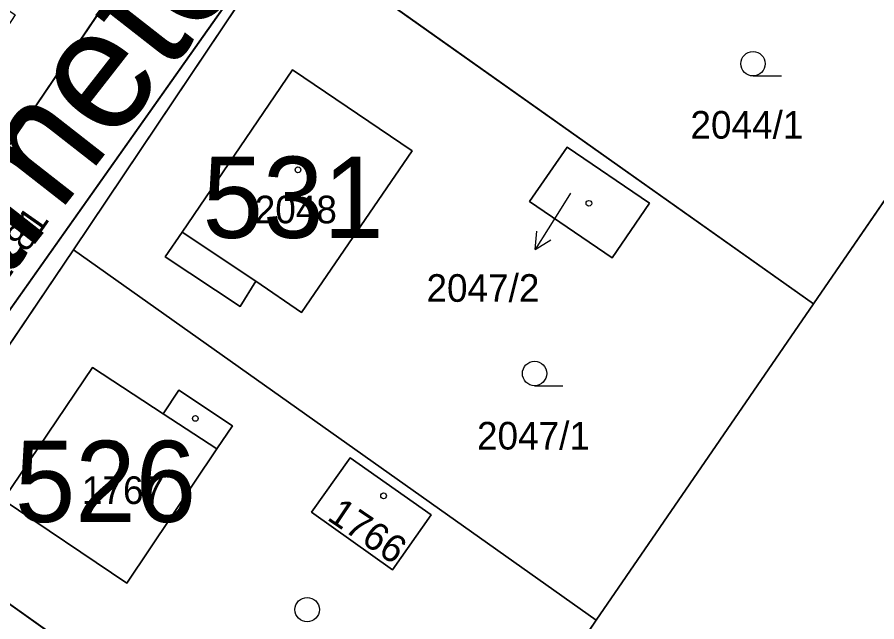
# Model space of a CAD drawing. Extents: x -689422 to -685210, y -987725 to -982160.
# Drawn here: x -687361.5 to -687308.6, y -984969 to -984931.8 of the extents above; entities that cross this region are included whole.
import ezdxf

# ---------------------------------------------------------------- set-up
doc = ezdxf.new("R2010")
doc.units = 0
for name, color, linetype in [('KN_Budovy', 7, 'Continuous'), ('KN_Budovy_cisla_domovni', 7, 'Continuous'), ('KN_Hranice_parcel', 7, 'Continuous'), ('KN_Hranice_parcel_vnitrni_kresba', 7, 'Continuous'), ('KN_Parcelni cisla', 7, 'Continuous'), ('KN_Parcelni cisla_sipky', 7, 'Continuous'), ('KN_Polygon parcely', 7, 'Continuous'), ('KN_Popisy_pomistni nazvy nazvy ulic', 7, 'Continuous'), ('KN_POZEMKY_ORNA PUDA', 7, 'Continuous'), ('KN_POZEMKY_OSTATNI PLOCHA', 7, 'Continuous'), ('KN_POZEMKY_TTP', 7, 'Continuous'), ('KN_POZEMKY_ZAHRADA', 7, 'Continuous'), ('KN_POZEMKY_ZASTAVENA PLOCHA', 7, 'Continuous'), ('KN_VYUZITI_12_zastavena plocha_spolecny dvur', 7, 'Continuous'), ('KN_VYUZITI_17_ostatni plocha_ostatni komunikace', 7, 'Continuous'), ('KN_Značky budov', 7, 'Continuous'), ('KN_Značky kultur', 7, 'Continuous')]:
    doc.layers.add(name, color=color, linetype=linetype)

msp = doc.modelspace()

# ---------------------------------------------------------------- linework, layer by layer
at = {"layer": 'KN_Budovy'}
for points in [[(-687346.85, -984948.04), (-687344.04, -984949.96), (-687337.23, -984940), (-687344.6, -984935.03), (-687351.39, -984945.01)], [(-687327.68, -984939.78), (-687330, -984943.12), (-687324.92, -984946.59), (-687322.62, -984943.22)], [(-687354.79, -984966.61), (-687349.25, -984958.35), (-687352.55, -984956.19), (-687356.9, -984953.34), (-687362.4, -984961.48)], [(-687336.05, -984962.41), (-687341.04, -984958.91), (-687343.42, -984962.24), (-687338.43, -984965.8)]]:
    msp.add_lwpolyline(points, close=True, dxfattribs=at)
at = {"layer": 'KN_Hranice_parcel'}
for p, q in [((-687358.07, -984946.1), (-687344.92, -984926.49)), ((-687312.53, -984949.43), (-687344.92, -984926.49)), ((-687354.19, -984928.05), (-687363.41, -984941.68)), ((-687299.21, -984930.04), (-687312.53, -984949.43)), ((-687358.07, -984946.1), (-687369.33, -984962.72)), ((-687325.91, -984968.88), (-687358.07, -984946.1)), ((-687312.53, -984949.43), (-687325.91, -984968.88)), ((-687369.33, -984962.72), (-687337.06, -984985.6)), ((-687337.06, -984985.6), (-687325.91, -984968.88))]:
    msp.add_line(p, q, dxfattribs=at)
for points in [[(-687331.76, -984907.04), (-687384.98, -984982.26), (-687400.63, -985003.42), (-687412.62, -985021.15), (-687423.12, -985039.7)], [(-687351.39, -984945.01), (-687352.43, -984946.54), (-687347.81, -984949.58), (-687346.85, -984948.04), (-687344.04, -984949.96), (-687337.23, -984940), (-687344.6, -984935.03), (-687351.39, -984945.01)], [(-687327.68, -984939.78), (-687322.62, -984943.22), (-687324.92, -984946.59), (-687330, -984943.12), (-687327.68, -984939.78)], [(-687356.9, -984953.34), (-687352.55, -984956.19), (-687351.6, -984954.73), (-687348.29, -984956.93), (-687349.25, -984958.35), (-687354.79, -984966.61), (-687362.4, -984961.48), (-687356.9, -984953.34)], [(-687343.42, -984962.24), (-687341.04, -984958.91), (-687336.05, -984962.41), (-687338.43, -984965.8), (-687343.42, -984962.24)]]:
    msp.add_lwpolyline(points, dxfattribs=at)
at = {"layer": 'KN_Hranice_parcel_vnitrni_kresba'}
for p, q in [((-687346.85, -984948.04), (-687351.39, -984945.01)), ((-687352.55, -984956.19), (-687349.25, -984958.35))]:
    msp.add_line(p, q, dxfattribs=at)
at = {"layer": 'KN_Parcelni cisla_sipky'}
for p, q in [((-687327.49, -984942.62), (-687328.06, -984943.53)), ((-687328.06, -984943.53), (-687329.65, -984946.075)), ((-687329.65, -984946.075), (-687329.544, -984944.96)), ((-687329.65, -984946.075), (-687328.695, -984945.491))]:
    msp.add_line(p, q, dxfattribs=at)
at = {"layer": 'KN_Polygon parcely'}
for points in [[(-687426.99, -985045.07), (-687423.12, -985039.7), (-687412.62, -985021.15), (-687400.63, -985003.42), (-687384.98, -984982.26), (-687331.76, -984907.04), (-687319.18, -984890.09), (-687315.09, -984886.85), (-687313.72, -984885.04), (-687294.73, -984859.91)], [(-687315.96, -984876.46), (-687321.6, -984883.93), (-687326.66, -984890.33), (-687327.95, -984889.56), (-687334.82, -984899.8), (-687341.61, -984909.93), (-687348.46, -984919.8), (-687354.19, -984928.05), (-687363.41, -984941.68), (-687366.79, -984946.79), (-687389.4, -984979.6), (-687404.63, -985003.48), (-687418.27, -985024.86), (-687424.32, -985034.07), (-687429.32, -985040.27), (-687428.78, -985047.56)]]:
    msp.add_lwpolyline(points, dxfattribs=at)
for points in [[(-687312.53, -984949.43), (-687325.91, -984968.88), (-687337.06, -984985.6), (-687343.94, -984995.79), (-687324.15, -985007.79), (-687261.03, -984929.69), (-687232.04, -984926.56), (-687222.34, -984912.28), (-687277.04, -984897.5), (-687280.36, -984902.43), (-687299.21, -984930.04)], [(-687358.07, -984946.1), (-687344.92, -984926.49), (-687331.76, -984907.04), (-687384.98, -984982.26), (-687400.63, -985003.42), (-687412.62, -985021.15), (-687423.12, -985039.7), (-687422.02, -985040.45), (-687410.16, -985022.86), (-687398.16, -985005.13), (-687386.41, -984987.66), (-687383.34, -984983.41), (-687369.33, -984962.72)], [(-687331.76, -984907.04), (-687344.92, -984926.49), (-687312.53, -984949.43), (-687299.21, -984930.04)], [(-687363.41, -984941.68), (-687354.19, -984928.05), (-687367.43, -984919.04), (-687369.29, -984922.1), (-687361.99, -984926.96), (-687364.06, -984929.98), (-687361.67, -984931.65), (-687366.69, -984939.36)], [(-687344.92, -984926.49), (-687358.07, -984946.1), (-687325.91, -984968.88), (-687312.53, -984949.43)], [(-687351.39, -984945.01), (-687344.6, -984935.03), (-687337.23, -984940), (-687344.04, -984949.96), (-687346.85, -984948.04), (-687347.81, -984949.58), (-687352.43, -984946.54)], [(-687351.39, -984945.01), (-687352.43, -984946.54), (-687347.81, -984949.58), (-687346.85, -984948.04), (-687344.04, -984949.96), (-687337.23, -984940), (-687344.6, -984935.03)], [(-687327.68, -984939.78), (-687322.62, -984943.22), (-687324.92, -984946.59), (-687330, -984943.12)], [(-687327.68, -984939.78), (-687330, -984943.12), (-687324.92, -984946.59), (-687322.62, -984943.22)], [(-687325.91, -984968.88), (-687358.07, -984946.1), (-687369.33, -984962.72), (-687337.06, -984985.6)], [(-687356.9, -984953.34), (-687352.55, -984956.19), (-687351.6, -984954.73), (-687348.29, -984956.93), (-687349.25, -984958.35), (-687354.79, -984966.61), (-687362.4, -984961.48)], [(-687356.9, -984953.34), (-687362.4, -984961.48), (-687354.79, -984966.61), (-687349.25, -984958.35), (-687348.29, -984956.93), (-687351.6, -984954.73), (-687352.55, -984956.19)], [(-687343.42, -984962.24), (-687341.04, -984958.91), (-687336.05, -984962.41), (-687338.43, -984965.8)], [(-687343.42, -984962.24), (-687338.43, -984965.8), (-687336.05, -984962.41), (-687341.04, -984958.91)], [(-687383.34, -984983.41), (-687350.95, -985006.18), (-687343.94, -984995.79), (-687337.06, -984985.6), (-687369.33, -984962.72)]]:
    msp.add_lwpolyline(points, close=True, dxfattribs=at)
at = {"layer": 'KN_POZEMKY_ORNA PUDA'}
for p, q in [((-687312.53, -984949.43), (-687299.21, -984930.04)), ((-687325.91, -984968.88), (-687312.53, -984949.43)), ((-687337.06, -984985.6), (-687325.91, -984968.88))]:
    msp.add_line(p, q, dxfattribs=at)
at = {"layer": 'KN_POZEMKY_OSTATNI PLOCHA'}
for p, q in [((-687331.76, -984907.04), (-687384.98, -984982.26)), ((-687363.41, -984941.68), (-687354.19, -984928.05))]:
    msp.add_line(p, q, dxfattribs=at)
at = {"layer": 'KN_POZEMKY_TTP'}
for p, q in [((-687384.98, -984982.26), (-687331.76, -984907.04)), ((-687344.92, -984926.49), (-687358.07, -984946.1)), ((-687358.07, -984946.1), (-687369.33, -984962.72))]:
    msp.add_line(p, q, dxfattribs=at)
at = {"layer": 'KN_POZEMKY_ZAHRADA'}
for p, q in [((-687358.07, -984946.1), (-687344.92, -984926.49)), ((-687312.53, -984949.43), (-687344.92, -984926.49)), ((-687344.92, -984926.49), (-687312.53, -984949.43)), ((-687299.21, -984930.04), (-687312.53, -984949.43)), ((-687344.6, -984935.03), (-687351.39, -984945.01)), ((-687337.23, -984940), (-687344.6, -984935.03)), ((-687327.68, -984939.78), (-687330, -984943.12)), ((-687322.62, -984943.22), (-687327.68, -984939.78)), ((-687344.04, -984949.96), (-687337.23, -984940)), ((-687330, -984943.12), (-687324.92, -984946.59)), ((-687324.92, -984946.59), (-687322.62, -984943.22)), ((-687351.39, -984945.01), (-687352.43, -984946.54)), ((-687369.33, -984962.72), (-687358.07, -984946.1)), ((-687358.07, -984946.1), (-687325.91, -984968.88)), ((-687325.91, -984968.88), (-687358.07, -984946.1)), ((-687352.43, -984946.54), (-687347.81, -984949.58)), ((-687347.81, -984949.58), (-687346.85, -984948.04)), ((-687346.85, -984948.04), (-687344.04, -984949.96)), ((-687312.53, -984949.43), (-687325.91, -984968.88)), ((-687356.9, -984953.34), (-687362.4, -984961.48)), ((-687352.55, -984956.19), (-687356.9, -984953.34)), ((-687351.6, -984954.73), (-687352.55, -984956.19)), ((-687348.29, -984956.93), (-687351.6, -984954.73)), ((-687349.25, -984958.35), (-687348.29, -984956.93)), ((-687354.79, -984966.61), (-687349.25, -984958.35)), ((-687341.04, -984958.91), (-687343.42, -984962.24)), ((-687336.05, -984962.41), (-687341.04, -984958.91)), ((-687362.4, -984961.48), (-687354.79, -984966.61)), ((-687369.33, -984962.72), (-687337.06, -984985.6)), ((-687337.06, -984985.6), (-687369.33, -984962.72)), ((-687343.42, -984962.24), (-687338.43, -984965.8)), ((-687338.43, -984965.8), (-687336.05, -984962.41)), ((-687325.91, -984968.88), (-687337.06, -984985.6))]:
    msp.add_line(p, q, dxfattribs=at)
at = {"layer": 'KN_POZEMKY_ZASTAVENA PLOCHA'}
for p, q in [((-687354.19, -984928.05), (-687363.41, -984941.68)), ((-687351.39, -984945.01), (-687344.6, -984935.03)), ((-687344.6, -984935.03), (-687337.23, -984940)), ((-687330, -984943.12), (-687327.68, -984939.78)), ((-687327.68, -984939.78), (-687322.62, -984943.22)), ((-687337.23, -984940), (-687344.04, -984949.96)), ((-687324.92, -984946.59), (-687330, -984943.12)), ((-687322.62, -984943.22), (-687324.92, -984946.59)), ((-687352.43, -984946.54), (-687351.39, -984945.01)), ((-687347.81, -984949.58), (-687352.43, -984946.54)), ((-687346.85, -984948.04), (-687347.81, -984949.58)), ((-687344.04, -984949.96), (-687346.85, -984948.04)), ((-687362.4, -984961.48), (-687356.9, -984953.34)), ((-687356.9, -984953.34), (-687352.55, -984956.19)), ((-687352.55, -984956.19), (-687351.6, -984954.73)), ((-687351.6, -984954.73), (-687348.29, -984956.93)), ((-687348.29, -984956.93), (-687349.25, -984958.35)), ((-687349.25, -984958.35), (-687354.79, -984966.61)), ((-687343.42, -984962.24), (-687341.04, -984958.91)), ((-687341.04, -984958.91), (-687336.05, -984962.41)), ((-687354.79, -984966.61), (-687362.4, -984961.48)), ((-687338.43, -984965.8), (-687343.42, -984962.24)), ((-687336.05, -984962.41), (-687338.43, -984965.8))]:
    msp.add_line(p, q, dxfattribs=at)
at = {"layer": 'KN_VYUZITI_12_zastavena plocha_spolecny dvur'}
msp.add_line((-687354.19, -984928.05), (-687363.41, -984941.68), dxfattribs=at)
at = {"layer": 'KN_VYUZITI_17_ostatni plocha_ostatni komunikace'}
for p, q in [((-687331.76, -984907.04), (-687384.98, -984982.26)), ((-687363.41, -984941.68), (-687354.19, -984928.05))]:
    msp.add_line(p, q, dxfattribs=at)
at = {"layer": 'KN_Značky budov'}
for centre in [(-687344.257, -984941.179), (-687326.347, -984943.239), (-687350.577, -984956.479), (-687355.547, -984958.029), (-687338.987, -984961.239)]:
    msp.add_circle(centre, 0.175, dxfattribs=at)
at = {"layer": 'KN_Značky kultur'}
for p, q in [((-687316.243, -984935.4), (-687314.493, -984935.4)), ((-687329.693, -984954.46), (-687327.943, -984954.46))]:
    msp.add_line(p, q, dxfattribs=at)
for centre in [(-687316.243, -984934.65), (-687329.693, -984953.71), (-687343.693, -984968.24)]:
    msp.add_circle(centre, 0.75, dxfattribs=at)

# ---------------------------------------------------------------- texts
at = {"layer": 'KN_Budovy_cisla_domovni'}
for s, p in [('531', (-687350.132, -984945.369)), ('526', (-687361.687, -984962.849))]:
    msp.add_text(s, height=5, dxfattribs=at).set_placement(p)
at = {"layer": 'KN_Parcelni cisla'}
for s, p in [('2044/1', (-687320.097, -984939.26)), ('2048', (-687346.92, -984944.47)), ('2047/2', (-687336.347, -984949.3)), ('2047/1', (-687333.237, -984958.39)), ('1767', (-687357.56, -984961.74))]:
    msp.add_text(s, height=1.7, dxfattribs=at).set_placement(p)
for s, rotation, p in [('1781', 55, (-687362.423, -984948.397)), ('1766', 326, (-687342.535, -984962.674))]:
    msp.add_text(s, height=1.7, rotation=rotation, dxfattribs=at).set_placement(p)
at = {"layer": 'KN_Popisy_pomistni nazvy nazvy ulic'}
msp.add_text('Sametová', height=7.5, rotation=52, dxfattribs=at).set_placement((-687368.43, -984955.963))

doc.saveas('drawing.dxf')
